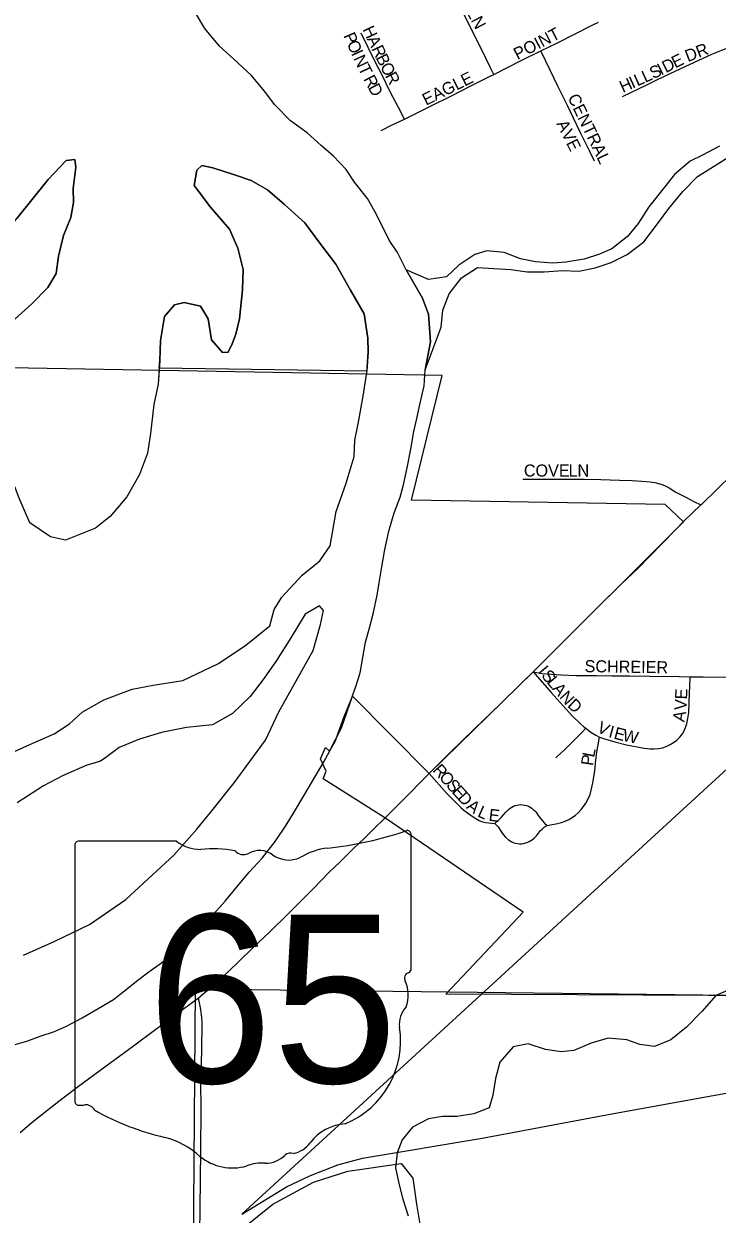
# Model space of a CAD drawing. Extents: x 1443599 to 1910620, y 1028088 to 1361369.
# Drawn here: x 1672898 to 1675768, y 1310290 to 1315218 of the extents above; entities that cross this region are included whole.
import ezdxf

# ---------------------------------------------------------------- set-up
doc = ezdxf.new("R2010")
doc.units = 0
for name, color, linetype in [('GM_X_City_Street', 7, 'Continuous'), ('GM_X_City_Street_Text', 7, 'Continuous'), ('GM_X_Corporation', 7, 'Continuous'), ('GM_X_Major_River', 7, 'Continuous'), ('GM_X_Minor_River', 7, 'Continuous'), ('GM_X_Rail_Line', 7, 'Continuous'), ('GM_X_Section', 7, 'Continuous'), ('GM_X_State_Location', 7, 'Continuous'), ('GM_X_State_Route', 7, 'Continuous'), ('GM_X_State_Shield', 7, 'Continuous'), ('GM_X_Township_Road', 7, 'Continuous')]:
    doc.layers.add(name, color=color, linetype=linetype)

msp = doc.modelspace()

# ---------------------------------------------------------------- linework, layer by layer
at = {"layer": 'GM_X_City_Street'}
for points in [[(1674843.5, 1315008.9), (1674828.4, 1315039.6), (1674792.1, 1315113.3), (1674721.7, 1315252.6), (1674621, 1315459), (1674580.4, 1315539.7), (1674557.7, 1315584.8)], [(1675038.6, 1315106.4), (1675106.6, 1315139.8), (1675250.3, 1315212.3), (1675276.4, 1315225.3)], [(1675376.5, 1314917.3), (1675411.1, 1314934), (1675474.4, 1314964.6), (1675518.5, 1314985.9), (1675573.6, 1315012.5), (1675635.6, 1315041.7), (1675746.6, 1315092.3), (1675807.8, 1315117.3), (1675855.2, 1315135.8), (1675920.1, 1315160.7), (1675968.9, 1315180.9), (1676014.7, 1315200.5), (1676086, 1315230.9)], [(1674473.8, 1314824.3), (1674449.1, 1314871.7), (1674415.3, 1314936.6), (1674382.4, 1315002.9), (1674352.9, 1315061.5), (1674295, 1315179.4)], [(1674843.5, 1315008.9), (1674956.4, 1315065.9), (1675038.6, 1315106.4)], [(1675260.2, 1314649.3), (1675239.3, 1314692.3), (1675204.1, 1314764.6), (1675173.3, 1314827.9), (1675148, 1314880.1), (1675109.1, 1314959.9), (1675059.2, 1315063.6), (1675038.6, 1315106.4)], [(1674473.8, 1314824.3), (1674587.2, 1314879.6), (1674665.4, 1314919.1), (1674754.4, 1314963.9), (1674827.9, 1315001.1), (1674843.5, 1315008.9)], [(1674377.6, 1314777.3), (1674423.6, 1314799.8), (1674473.8, 1314824.3)], [(1674963.6, 1313333.4), (1675023.8, 1313332.9), (1675102.1, 1313333.9), (1675217.4, 1313333.7), (1675286.4, 1313332.1), (1675364.3, 1313329.8), (1675415.7, 1313327.5), (1675456, 1313324.8), (1675490.3, 1313322.5), (1675509.4, 1313319.1), (1675525.2, 1313315.8), (1675540.6, 1313311), (1675555.4, 1313304.6), (1675569.7, 1313296.8), (1675597.6, 1313280.2), (1675640.6, 1313257.3), (1675671.4, 1313241.5), (1675700.7, 1313226.4)], [(1675006, 1312536), (1675015.3, 1312525.4), (1675054.3, 1312481), (1675081.3, 1312449.9), (1675130.3, 1312394.3), (1675169.7, 1312352), (1675199.2, 1312322.9), (1675218, 1312306.5), (1675223.9, 1312302)], [(1675006, 1312536), (1675043.5, 1312529.4), (1675080.8, 1312525.9), (1675122.9, 1312523.8), (1675185, 1312521.2), (1675267, 1312521.1), (1675332.5, 1312519.8), (1675406.4, 1312519.6), (1675488.3, 1312517.6), (1675611.4, 1312516.2), (1675655.6, 1312515.6)], [(1675281.3, 1312265.8), (1675297, 1312259.8), (1675344.7, 1312246), (1675392.9, 1312234), (1675465.8, 1312219.8), (1675490.8, 1312216.9), (1675507.8, 1312216.6), (1675524.7, 1312218.1), (1675541.4, 1312221.6), (1675557.6, 1312227), (1675573, 1312234.3), (1675587.5, 1312242.9), (1675601.2, 1312253), (1675613.6, 1312264.9), (1675619.1, 1312271.6), (1675624, 1312278.6), (1675632.2, 1312293.6), (1675638.5, 1312309.4), (1675643.1, 1312322.4), (1675647, 1312342), (1675650.1, 1312367), (1675654.1, 1312449.4), (1675654.6, 1312474.2), (1675655.6, 1312515.6)], [(1675655.6, 1312515.6), (1675709.8, 1312515), (1675915, 1312513.5), (1676021.8, 1312511.8), (1676113, 1312508.7), (1676172, 1312506.7), (1676268.6, 1312503.5), (1676323.5, 1312501.6)], [(1675064, 1311899.6), (1675107.5, 1311907.3), (1675123.3, 1311912), (1675138.7, 1311917.5), (1675153.6, 1311924.6), (1675167.7, 1311933.3), (1675181.1, 1311942.9), (1675193.7, 1311953.4), (1675205.2, 1311965.1), (1675215.4, 1311977.8), (1675224.4, 1311991.4), (1675235.9, 1312013.1), (1675241.9, 1312028.2), (1675248.4, 1312051.8), (1675253.2, 1312076), (1675257.5, 1312100.4), (1675261.4, 1312124.9), (1675264.9, 1312157.2), (1675267.7, 1312181.5), (1675270.1, 1312202.7), (1675273.8, 1312226.1), (1675275.2, 1312233.5), (1675281.3, 1312265.8)], [(1675099.7, 1312179.8), (1675106.3, 1312184.8), (1675134.8, 1312212.1), (1675156, 1312232.5), (1675186.9, 1312264.1), (1675208.8, 1312286.6), (1675223.9, 1312302)], [(1675223.9, 1312302), (1675244.6, 1312286.5), (1675266, 1312273.1), (1675281.2, 1312265.8), (1675281.3, 1312265.8)], [(1674576.1, 1312114.4), (1674649.6, 1312032.1), (1674708.6, 1311972.6), (1674719.5, 1311963), (1674740, 1311947.3), (1674762.5, 1311932.7), (1674783.5, 1311920.3), (1674793, 1311916.4), (1674802.4, 1311913.6), (1674809.3, 1311912), (1674848.2, 1311907.9)], [(1674848.2, 1311907.9), (1674861.9, 1311919.7), (1674874.6, 1311932.8), (1674893, 1311954.9), (1674904.8, 1311966.2), (1674911.2, 1311971.2), (1674918.1, 1311975.7), (1674925.3, 1311979.5), (1674932.7, 1311982.3), (1674940.1, 1311984.4), (1674947.8, 1311985.4), (1674955.7, 1311985.8), (1674963.7, 1311985.5), (1674971.8, 1311984.2), (1674979.4, 1311981.9), (1674986.6, 1311978.9), (1674993.7, 1311975.3), (1675000.7, 1311971), (1675007.1, 1311966.1), (1675013, 1311960.5), (1675018.3, 1311954.5), (1675023.1, 1311948), (1675027.3, 1311941.1), (1675043.9, 1311919.8), (1675052.8, 1311909.4), (1675064, 1311899.6)], [(1674848.2, 1311907.9), (1674861.5, 1311893.4), (1674874.6, 1311875.1), (1674882.6, 1311862.9), (1674892.4, 1311850.9), (1674904.7, 1311840), (1674911.5, 1311835.4), (1674918.7, 1311831.4), (1674926.2, 1311828.2), (1674934, 1311825.8), (1674942, 1311824.4), (1674950.2, 1311823.8), (1674958.4, 1311824.1), (1674966.5, 1311825.3), (1674974.5, 1311827.2), (1674982.3, 1311829.8), (1674989.9, 1311833.2), (1674997, 1311837.1), (1675003.6, 1311841.5), (1675009.6, 1311846.1), (1675015, 1311851.1), (1675020.2, 1311856.8), (1675032.1, 1311872.7), (1675037.3, 1311878.5), (1675043.3, 1311884.7), (1675052.3, 1311892.6), (1675064, 1311899.6)]]:
    msp.add_lwpolyline(points, dxfattribs=at)
at = {"layer": 'GM_X_Corporation'}
for points in [[(1675993.4, 1310022.9), (1676004, 1311194.9), (1674644.8, 1311201.7), (1674965.6, 1311540.1), (1674392.1, 1311930.6), (1674137.5, 1312093), (1674149.4, 1312123.8), (1674126.8, 1312175.6), (1674147.2, 1312222.5), (1674163.7, 1312207.5), (1674213.2, 1312304.1), (1674258.9, 1312435), (1674576.1, 1312114.4), (1675006, 1312536), (1675628, 1313156.7), (1675553.4, 1313228.2), (1674503.3, 1313246.2), (1674630.5, 1313762.6), (1670736.6, 1313831.3)], [(1673625.6, 1310088), (1673929.5, 1310332.3), (1674097.5, 1310422.9), (1674238.8, 1310468.2), (1674460.1, 1310500.2), (1674508.1, 1310438.9), (1674524.1, 1310332.3), (1674537.4, 1310249.6)]]:
    msp.add_lwpolyline(points, dxfattribs=at)
at = {"layer": 'GM_X_Major_River'}
for p, q in [((1674318.7, 1313779.8), (1673458.6, 1313792.9)), ((1674303.2, 1313676.7), (1674318.4, 1313774.7))]:
    msp.add_line(p, q, dxfattribs=at)
for points in [[(1674481.4, 1314199.5), (1674444.4, 1314272.1), (1674411.1, 1314322.6), (1674383.8, 1314377), (1674350.7, 1314441.5), (1674321.5, 1314495.9), (1674266.4, 1314562.7), (1674233.2, 1314615.2), (1674180, 1314669.9), (1674128.6, 1314714.6), (1674071.4, 1314767), (1674002.2, 1314816.3), (1673937.2, 1314883.2), (1673894, 1314939.8), (1673840.9, 1315004.5), (1673766, 1315073.5), (1673708.7, 1315125.6), (1673647.8, 1315199.1), (1673608.7, 1315263.7)], [(1672461, 1313808), (1672534.4, 1313928.1), (1672644.5, 1314115.1), (1672776.4, 1314291.9), (1672869.7, 1314413), (1672999.4, 1314573.7), (1673074.3, 1314653), (1673110.2, 1314656.6), (1673113.8, 1314624.5), (1673102.7, 1314536.4), (1673104, 1314478.3), (1673093.2, 1314416.3), (1673062.4, 1314342.6), (1673041.4, 1314256.7), (1673032.5, 1314184.7), (1672997.8, 1314127), (1672931.1, 1314059.6), (1672848.4, 1313984.5), (1672786, 1313945.2), (1672679.4, 1313876.3), (1672621.8, 1313805.3)], [(1672848.4, 1313984.5), (1672931.1, 1314059.6), (1672997.8, 1314127), (1673032.5, 1314184.7), (1673041.4, 1314256.7), (1673062.4, 1314342.6), (1673093.2, 1314416.3), (1673104, 1314478.3), (1673102.7, 1314536.4), (1673113.8, 1314624.5), (1673110.2, 1314656.6), (1673074.3, 1314653), (1672999.4, 1314573.7), (1672869.7, 1314413)], [(1674318.4, 1313774.7), (1674323.5, 1313860.8), (1674322.2, 1313916.9), (1674307.5, 1314017.3), (1674250.9, 1314116.1), (1674190.3, 1314223), (1674123.6, 1314310), (1674060.8, 1314394.9), (1673977.9, 1314470), (1673906.8, 1314530.9), (1673839.5, 1314569.8), (1673769.9, 1314592.6), (1673680.5, 1314621.8), (1673634.7, 1314632.3), (1673614.5, 1314612.5), (1673603.8, 1314548.5), (1673670.5, 1314459.6), (1673749.2, 1314368.5), (1673784.1, 1314289.9), (1673806.9, 1314201.5), (1673803.9, 1314117.4), (1673790.4, 1313997.4), (1673775.6, 1313933.4), (1673761.2, 1313893.5), (1673744.8, 1313859.7), (1673720.8, 1313857.9), (1673675.6, 1313910.6), (1673660.7, 1313996.9), (1673629.4, 1314049.4), (1673561.8, 1314064.2), (1673521.7, 1314054.6), (1673481.2, 1314007.1), (1673464, 1313907.1), (1673461, 1313825), (1673453.8, 1313726.9), (1673436.8, 1313642.9), (1673423.3, 1313522.9), (1673410.3, 1313440.9), (1673377.3, 1313353.1), (1673324.2, 1313259.6), (1673255.3, 1313178.3), (1673194.9, 1313130.9), (1673070.5, 1313080.3), (1673008.9, 1313095.1), (1672923.8, 1313152.2), (1672879.2, 1313254.9)], [(1673458.6, 1313792.9), (1673461, 1313825), (1673464, 1313907.1), (1673481.2, 1314007.1), (1673521.7, 1314054.6), (1673561.8, 1314064.2), (1673629.4, 1314049.4), (1673660.7, 1313996.9), (1673675.6, 1313910.6), (1673720.8, 1313857.9), (1673744.8, 1313859.7), (1673761.2, 1313893.5), (1673775.6, 1313933.4), (1673790.4, 1313997.4), (1673803.9, 1314117.4), (1673806.9, 1314201.5), (1673784.1, 1314289.9), (1673749.2, 1314368.5), (1673670.5, 1314459.6), (1673603.8, 1314548.5), (1673614.5, 1314612.5), (1673634.7, 1314632.3), (1673680.5, 1314621.8), (1673769.9, 1314592.6), (1673839.5, 1314569.8), (1673906.8, 1314530.9), (1673977.9, 1314470), (1674060.8, 1314394.9), (1674123.6, 1314310), (1674190.3, 1314223), (1674250.9, 1314116.1), (1674307.5, 1314017.3), (1674322.2, 1313916.9), (1674323.5, 1313860.8), (1674318.7, 1313779.8)], [(1674560, 1313785.9), (1674581.4, 1313901.8), (1674572.9, 1314016.1), (1674547.8, 1314082.6), (1674481.4, 1314199.5)], [(1673458.6, 1313792.9), (1673453.8, 1313726.9), (1673436.8, 1313642.9), (1673423.3, 1313522.9), (1673410.3, 1313440.9), (1673377.3, 1313353.1), (1673324.2, 1313259.6), (1673255.3, 1313178.3), (1673194.9, 1313130.9), (1673070.5, 1313080.3), (1673008.9, 1313095.1), (1672923.8, 1313152.2), (1672879.2, 1313254.9), (1672848.2, 1313335.4), (1672803.3, 1313408), (1672742.2, 1313474.9), (1672659.4, 1313554), (1672606.1, 1313600.7), (1672561, 1313661.3), (1672585.8, 1313733.2), (1672616.6, 1313798.9), (1672621.1, 1313804.5)], [(1674512.9, 1313530), (1674525.6, 1313583.9), (1674538.3, 1313647.9), (1674555.2, 1313719.8), (1674560, 1313785.9)], [(1672842, 1312197.5), (1672910.2, 1312228.7), (1673024.6, 1312279.4), (1673087, 1312320.8), (1673139.5, 1312368.2), (1673229.9, 1312419.3), (1673346.2, 1312464), (1673434.2, 1312480.9), (1673556.2, 1312499.5), (1673704.7, 1312569.9), (1673817.4, 1312646.7), (1673916.2, 1312725.7), (1673935, 1312793.6), (1673965.6, 1312845.3), (1674050.5, 1312936.4), (1674123.1, 1312995.7), (1674165.8, 1313057.3), (1674191.5, 1313199.2), (1674232.9, 1313316.9), (1674266.2, 1313426.7), (1674269, 1313494.8), (1674281.8, 1313562.8), (1674303.2, 1313676.7)], [(1672842.8, 1310987.3), (1672910.9, 1311006.6), (1672966, 1311027.3), (1673025.2, 1311047.3), (1673075.3, 1311068.7), (1673140.2, 1311103.7), (1673205.9, 1311141.3), (1673269.2, 1311179.6), (1673315.5, 1311215.1), (1673365, 1311255.6), (1673415.3, 1311293.1), (1673467.7, 1311330.5), (1673528.2, 1311379.9), (1673602.9, 1311451.1), (1673659.6, 1311506.2), (1673731.6, 1311585.8), (1673770.8, 1311633.5), (1673831.6, 1311706.9), (1673884.2, 1311764.4), (1673938.9, 1311833.8), (1673984.3, 1311900.6), (1674018.3, 1311957.1), (1674057, 1312022.8), (1674089.6, 1312076.5), (1674139.1, 1312160.4), (1674167, 1312210.9), (1674186.4, 1312247.5), (1674224.8, 1312351.4), (1674253.6, 1312421.1), (1674272.2, 1312475), (1674290.9, 1312530.9), (1674312.4, 1312658.8), (1674327.1, 1312712.8), (1674345.9, 1312780.7), (1674360.8, 1312852.6), (1674369.4, 1312904.6), (1674380.2, 1312970.6), (1674393.1, 1313042.6), (1674408.7, 1313117.8), (1674430.9, 1313194.4), (1674455.6, 1313258.2), (1674470.2, 1313310.1), (1674485.1, 1313380.1), (1674500, 1313458), (1674512.9, 1313530)], [(1672897.4, 1311363.3), (1673023.8, 1311419.9), (1673170.4, 1311490.3), (1673321.3, 1311592.7), (1673430.4, 1311695.6), (1673519.2, 1311776.7), (1673614.3, 1311883.8), (1673671, 1311953.2), (1673768.4, 1312076.3), (1673898.3, 1312253.1), (1673953.6, 1312370.6), (1674031.2, 1312507.9), (1674096.5, 1312623.4), (1674125.8, 1312731.2), (1674138.5, 1312789.1), (1674122.7, 1312809.4), (1674062.4, 1312774), (1674003.4, 1312676.6), (1673944.3, 1312583.1), (1673893.5, 1312509.6), (1673834.7, 1312434.1), (1673762, 1312362.9), (1673679.6, 1312315.8), (1673571.7, 1312305), (1673467.7, 1312284.2), (1673377.5, 1312257.2), (1673293.3, 1312222.2), (1673232.8, 1312176.8), (1673212.7, 1312165), (1673158.7, 1312149.6), (1673058.3, 1312104.7), (1672980, 1312063.6), (1672871.4, 1311992.8)]]:
    msp.add_lwpolyline(points, dxfattribs=at)
at = {"layer": 'GM_X_Minor_River'}
for points in [[(1675778.3, 1314712.1), (1675708, 1314674.9), (1675655.8, 1314649.5), (1675591.2, 1314594.2), (1675550.6, 1314542.6), (1675485.8, 1314461.2), (1675441, 1314391.7), (1675396.4, 1314338.1), (1675331.9, 1314286.8), (1675281.7, 1314265.4), (1675217.6, 1314244.2), (1675141.7, 1314231.1), (1675087.8, 1314227.8), (1675016, 1314232.7), (1674954.3, 1314245.5), (1674886.9, 1314272.4), (1674815.2, 1314279.3), (1674765.1, 1314263.9), (1674698.7, 1314218.6), (1674648.2, 1314171.2), (1674573.2, 1314159.8), (1674481.4, 1314199.5)], [(1674560, 1313785.9), (1674625.5, 1313963.1), (1674632.4, 1314033.1), (1674659.2, 1314100.9), (1674710, 1314166.4), (1674776.3, 1314209.6), (1674844.1, 1314204.8), (1674913.9, 1314201.9), (1674981.5, 1314191), (1675051.4, 1314192.2), (1675127.2, 1314197.2), (1675195, 1314194.4), (1675263, 1314207.6), (1675329.1, 1314230.8), (1675395.4, 1314264), (1675463.9, 1314315.2), (1675520.7, 1314390.7), (1675567.4, 1314454.2), (1675626.2, 1314523.6), (1675686.9, 1314587), (1675753.2, 1314628.2), (1675823.6, 1314671.4)], [(1674481.4, 1314199.5), (1674547.8, 1314082.6), (1674572.9, 1314016.1), (1674581.4, 1313901.8), (1674560, 1313785.9)], [(1675830.4, 1311224.9), (1675762.2, 1311195.7), (1675705.5, 1311130.3), (1675640.8, 1311065), (1675576.3, 1311011.7), (1675508.1, 1310984.5), (1675448.4, 1310993.2), (1675394.8, 1311011.9), (1675317.1, 1311018.9), (1675247, 1310997.8), (1675174.8, 1310968.6), (1675122.9, 1310963.2), (1675057.1, 1310972.1), (1674985.6, 1310995), (1674923.6, 1310983.8), (1674869, 1310920.3), (1674850.1, 1310852.5), (1674839.2, 1310782.5), (1674824.6, 1310730.6), (1674760.4, 1310705.3), (1674690.5, 1310694.2), (1674630.6, 1310694.9), (1674572.7, 1310685.6), (1674506.4, 1310650.4), (1674463.8, 1310598.8), (1674443.2, 1310545), (1674436.4, 1310482.9), (1674451.4, 1310412.6), (1674466.6, 1310352.3), (1674489.6, 1310283.9)]]:
    msp.add_lwpolyline(points, dxfattribs=at)
at = {"layer": 'GM_X_Rail_Line'}
for points in [[(1673800.3, 1310290.4), (1677353.6, 1313551.7), (1679039.5, 1315147.8)], [(1673800.3, 1310290.4), (1673900.2, 1310350.6), (1673985.1, 1310404), (1674085, 1310450.5), (1674198.6, 1310494.3), (1674299.8, 1310523), (1674794.8, 1310605.5), (1675331.6, 1310705.9), (1676300.7, 1310881.6), (1677095.8, 1311023.9), (1677280.6, 1311054), (1677488.6, 1311075.9), (1677665.1, 1311089.6), (1677972.7, 1311094.4), (1678407, 1311099.1), (1682619.1, 1311024.3), (1684407.6, 1310996.3), (1684599, 1310991.6), (1686051.3, 1310968.3), (1686681.7, 1310963.6), (1686905.8, 1310968.3)]]:
    msp.add_lwpolyline(points, dxfattribs=at)
at = {"layer": 'GM_X_Section'}
msp.add_lwpolyline([(1676291.8, 1311191.9), (1676250.4, 1305773.2), (1673567.6, 1305832.6), (1673608.9, 1311223.5)], close=True, dxfattribs=at)
at = {"layer": 'GM_X_State_Route'}
for points in [[(1675630.3, 1313159.1), (1675700.7, 1313226.4), (1675701.7, 1313227.3), (1675833.4, 1313355.3), (1675916.7, 1313435.5), (1675987.7, 1313504.3), (1676068.7, 1313586.9), (1676138.2, 1313657.9), (1676237.3, 1313757.9), (1676335.8, 1313857.3)], [(1674576.1, 1312114.4), (1674660.4, 1312199.2), (1674763.2, 1312299.3), (1674868, 1312400), (1674961.6, 1312492.1), (1675006, 1312536), (1675136.6, 1312665.4), (1675275.7, 1312805.3), (1675372.4, 1312899.8), (1675439.8, 1312963.3), (1675542.4, 1313067.8), (1675596.1, 1313123.7), (1675630.3, 1313159.1)], [(1674392.1, 1311930.5), (1674454.5, 1311991.6), (1674501, 1312038.7), (1674536.5, 1312074.4), (1674576.1, 1312114.4)], [(1672883.2, 1310628.9), (1672933, 1310671.8), (1672985, 1310712.4), (1673043.3, 1310757.8), (1673124.8, 1310820), (1673233.6, 1310900.1), (1673352.6, 1310987.2), (1673444.7, 1311056.1), (1673497.3, 1311095.2), (1673549.9, 1311134.1), (1673580.4, 1311156.4), (1673620.7, 1311185.6), (1673675.2, 1311231.1), (1673724.1, 1311274.6), (1673783.3, 1311331), (1673853.4, 1311400), (1673913.3, 1311456.7), (1673995.7, 1311536.7), (1674098.9, 1311639.7), (1674161.4, 1311704.6), (1674206.4, 1311747.2), (1674263.3, 1311804.2), (1674306.8, 1311846.3), (1674347.6, 1311885.7), (1674392.1, 1311930.5)]]:
    msp.add_lwpolyline(points, dxfattribs=at)
at = {"layer": 'GM_X_State_Shield'}
for p, q in [((1674501.6, 1311308), (1674501.6, 1311860.7)), ((1673109.4, 1311816.4), (1673109.4, 1310759.7)), ((1673530.8, 1311834.6), (1673123.1, 1311834.6)), ((1674501.4, 1311308.1), (1674501.6, 1311308))]:
    msp.add_line(p, q, dxfattribs=at)
for centre, radius, start, end in [((1674005.7, 1313275.1), 1476.4, 275.8445, 288.9065), ((1674486.1, 1311863), 15.5, 351.8621, 97.738), ((1673125.4, 1311818.6), 16.1, 98.1301, 188.1301), ((1673627.9, 1311957.2), 156.4, 231.6195, 271.1119), ((1673679.8, 1311241.3), 561.6, 80.4867, 94.9883), ((1673807.3, 1311824.1), 45.1, 219.7921, 297.1024), ((1673873.5, 1311702), 93.8, 54.4667, 119.1411), ((1673994.6, 1311869.5), 112.9, 233.8562, 294.8282), ((1674194, 1311511.8), 297, 97.3462, 120.7689), ((1674498, 1311267.4), 24, 107.944, 210.337), ((1674485, 1311305.9), 16.6, 289.6038, 7.7341), ((1674345.4, 1311197.6), 144, 340.033, 23.6496), ((1674557.1, 1311076.7), 104.8, 136.8065, 186.9296), ((1674088.4, 1311006.4), 369.3, 292.3089, 8.9858), ((1673125.5, 1310757.4), 16.3, 171.9584, 258.3066), ((1673128, 1310865.5), 124.2, 267.339, 280.6039), ((1673153.4, 1310698.8), 44.8, 29.7484, 93.2717), ((1673718.7, 1311648.1), 1066.1, 240.4129, 257.1985), ((1674244.1, 1310463.1), 202.2, 94.4031, 142.5768), ((1673400.8, 1310285), 333.6, 47.1842, 75.836), ((1673987.8, 1310657.3), 119.3, 282.8732, 323.2771), ((1673761.6, 1310693.5), 211.7, 230.7004, 286.2918), ((1673899.4, 1310614.4), 112.8, 268.777, 315.5493), ((1674001.4, 1310512.1), 31.8, 65.7517, 132.6484), ((1673883.9, 1310328.2), 173.9, 85.6951, 111.2099)]:
    msp.add_arc(centre, radius, start, end, dxfattribs=at)
at = {"layer": 'GM_X_Township_Road'}
msp.add_lwpolyline([(1673625.6, 1310088), (1673625.6, 1310126), (1673626.9, 1310215.9), (1673627.8, 1310313.1), (1673630.9, 1310556.7), (1673631.8, 1310725.3), (1673631.5, 1310838.2), (1673634.5, 1310965.3), (1673636.3, 1311085.2), (1673635.4, 1311104.2), (1673631.2, 1311138), (1673628.8, 1311151.9), (1673620.7, 1311185.6)], dxfattribs=at)

# ---------------------------------------------------------------- texts
at = {"layer": 'GM_X_City_Street_Text'}
for s, rotation, p in [('LN', 297.8967, (1674729.9, 1315266.3)), ('H', 295.0592, (1674298.9, 1315195.5)), ('P', 293.6325, (1674220.2, 1315169.6)), ('POINT', 27.1769, (1674941.5, 1315067.8)), ('O', 293.6901, (1674234.3, 1315137.3)), ('A', 295.0209, (1674317.6, 1315155.7)), ('R', 295.0835, (1674336.2, 1315115.7)), ('DR', 21.2382, (1675646.6, 1315059.5)), ('I', 294.1929, (1674252.2, 1315096.6)), ('N', 295.0845, (1674261.6, 1315075.7)), ('B', 296.4435, (1674353.5, 1315078.7)), ('D', 26.5499, (1675555.3, 1315014)), ('E', 26.565, (1675594.7, 1315033.6)), ('T', 296.0625, (1674280.6, 1315035)), ('O', 297.4815, (1674371.6, 1315042.4)), ('R', 297.5481, (1674392, 1315003.3)), ('EAGLE', 26.563, (1674563.4, 1314878.8)), ('L', 24.5026, (1675470.1, 1314973.5)), ('S', 25.6349, (1675503.1, 1314988.5)), ('I', 26.4499, (1675535.5, 1315004.1)), ('R', 297.6861, (1674302.8, 1314990.3)), ('D', 298.2536, (1674321.5, 1314954.7)), ('H', 24.3354, (1675377.7, 1314931.7)), ('I', 24.353, (1675417.8, 1314949.9)), ('L', 24.3286, (1675437.9, 1314958.9)), ('CENTRAL', 295.7698, (1675148.1, 1314914)), ('AVE', 296.5651, (1675101.9, 1314805.3)), ('COVE', 0, (1674968, 1313344.2)), ('LN', 0, (1675152.8, 1313344.2)), ('I', 310.0182, (1675023.6, 1312535.6)), ('SCHREIER', 359.1565, (1675219.1, 1312534.5)), ('S', 310.0519, (1675037.8, 1312518.7)), ('L', 310.0693, (1675060.4, 1312491.8)), ('A', 310.0631, (1675083.1, 1312464.8)), ('N', 311.6397, (1675112.4, 1312430)), ('E', 87.7702, (1675643.3, 1312420.8)), ('D', 317.0384, (1675145.2, 1312393.5)), ('V', 87.0206, (1675641, 1312376.1)), ('A', 79.5817, (1675632.2, 1312325.8)), ('V', 333.8357, (1675266.7, 1312288.9)), ('I', 344.6114, (1675315.6, 1312266)), ('E', 345.0626, (1675337.2, 1312260)), ('W', 348.0908, (1675374, 1312250.3)), ('L', 78.2562, (1675258.4, 1312178.9)), ('R', 311.8211, (1674587.9, 1312126.6)), ('P', 81.3909, (1675253.3, 1312144.8)), ('O', 311.815, (1674614.3, 1312097.1)), ('S', 311.8267, (1674643.6, 1312064.3)), ('E', 311.8618, (1674667.1, 1312038)), ('D', 311.815, (1674690.6, 1312011.8)), ('A', 321.7154, (1674726.8, 1311972.5)), ('L', 335.8197, (1674772.8, 1311938.3)), ('E', 352.7838, (1674820.4, 1311919.6))]:
    msp.add_text(s, height=50, rotation=rotation, dxfattribs=at).set_placement(p)
at = {"layer": 'GM_X_State_Location'}
for s in ['s', 'r']:
    msp.add_text(s, height=1, dxfattribs=at).set_placement((1673789.8, 1311217.8))
msp.add_text('65', height=1, rotation=0, dxfattribs=at).set_placement((1673538, 1311145))
at = {"layer": 'GM_X_State_Shield'}
msp.add_text('65', height=696.1, dxfattribs=at).set_placement((1673409.8, 1310834.2))

doc.saveas('drawing.dxf')
